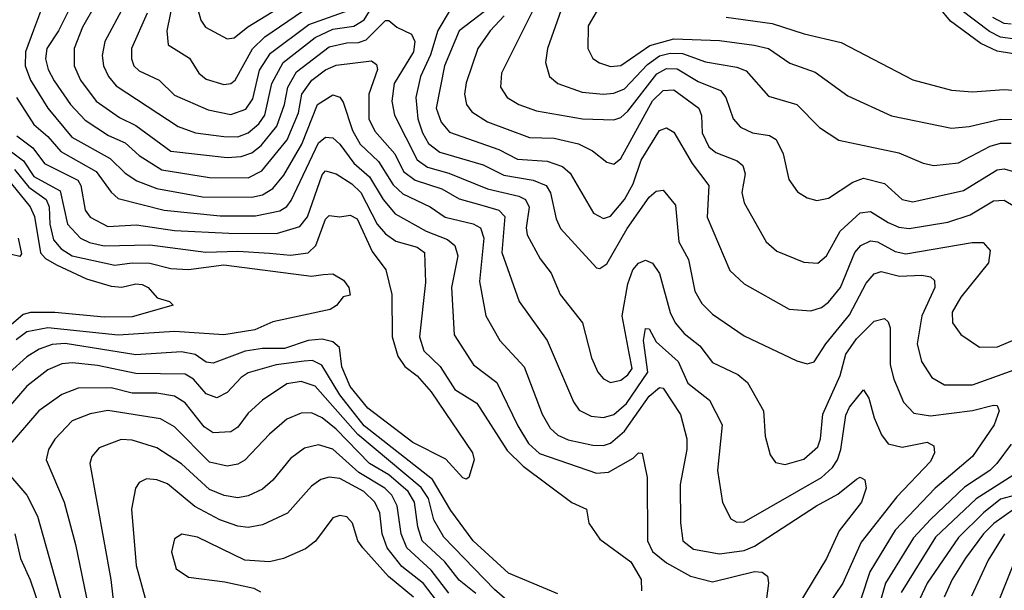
# Model space of a CAD drawing. Extents: x 1308313 to 1441400, y 959662 to 1036319.
# Tile 403 of 656: x 1358265 to 1361065, y 1022304 to 1023927. Entities that reach past the tile are written whole.
import ezdxf

# ---------------------------------------------------------------- set-up
doc = ezdxf.new("R2010")
doc.units = 0

msp = doc.modelspace()

# ---------------------------------------------------------------- linework, layer by layer
at = {"layer": '0CON10XD'}
for points in [[(1358249.4, 1024119.4), (1358278.3, 1024098.3), (1358389.9, 1024079.9), (1358424.1, 1024055), (1358425.2, 1024035), (1358409.8, 1023965), (1358375.2, 1023895), (1358341.9, 1023845), (1358338.5, 1023815), (1358345.5, 1023785), (1358362.8, 1023752.8), (1358409.6, 1023685), (1358451.1, 1023641.1)], [(1358200, 1024055), (1358313.2, 1024033.2), (1358330.8, 1024015), (1358329.4, 1023965), (1358303.5, 1023896.5)], [(1358517.3, 1024035), (1358443.8, 1023905), (1358419.8, 1023845), (1358419.4, 1023795), (1358437.2, 1023755), (1358481.9, 1023695), (1358548.2, 1023648.2), (1358595.5, 1023625.5), (1358695, 1023553.2), (1358855, 1023534.6), (1358895, 1023537.2), (1358925, 1023548), (1358951.3, 1023568.7), (1358995.7, 1023624.3), (1359017.9, 1023685), (1359027.3, 1023735), (1359051.6, 1023778.4), (1359145, 1023849.3), (1359195, 1023860.4)], [(1358713.1, 1024045), (1358683.6, 1023895), (1358687.3, 1023855), (1358747.3, 1023817.3), (1358774.1, 1023774.1), (1358795, 1023757.8), (1358845, 1023742.1), (1358865, 1023744.7), (1358877.4, 1023755), (1358926.7, 1023843.3), (1358961.9, 1023878.1), (1359069, 1023951)], [(1358561.3, 1023965), (1358506.4, 1023865), (1358499.6, 1023825), (1358503, 1023795), (1358517, 1023765), (1358539, 1023739), (1358715, 1023623), (1358765.2, 1023605.1), (1358845, 1023594.5), (1358885, 1023593.9), (1358915, 1023605.2), (1358945, 1023630.3), (1358962, 1023655), (1358982.1, 1023745), (1359014.6, 1023805), (1359105, 1023875.9), (1359155, 1023899.8), (1359215, 1023907.8), (1359245, 1023926), (1359295, 1024008.8)], [(1358772.8, 1023952.8), (1358779.7, 1023925), (1358793.1, 1023905), (1358855, 1023872), (1358875, 1023874.7), (1358913.7, 1023906.3), (1359045, 1023987.3)], [(1359745.1, 1023994.9), (1359635.3, 1023775), (1359632.4, 1023735), (1359651.5, 1023705), (1359684.4, 1023685), (1359735, 1023667.4), (1359865.6, 1023644.4), (1359955, 1023641.6), (1359975, 1023648.4), (1359995, 1023666.9), (1360077.3, 1023772.7), (1360105, 1023788.2), (1360135, 1023786.7), (1360195, 1023750.9), (1360257.8, 1023725), (1360273.3, 1023705), (1360294.4, 1023644.4), (1360315, 1023620.7), (1360349.2, 1023605), (1360397.7, 1023597.7), (1360416.4, 1023586.4), (1360436.7, 1023545), (1360452.4, 1023472.4), (1360477.1, 1023437.1), (1360505, 1023420), (1360532.2, 1023412.2), (1360565, 1023418.9), (1360635, 1023464.3), (1360665, 1023475.7), (1360725, 1023461.2), (1360775, 1023415.3), (1360805, 1023409.1), (1360948.9, 1023441.1), (1361045, 1023500.2), (1361065, 1023502.8), (1361094.2, 1023494.2)], [(1359920.9, 1023975), (1359881.3, 1023908.7), (1359880.3, 1023845), (1359895, 1023816.7), (1359913.5, 1023803.5), (1359945, 1023793.3), (1359975, 1023796), (1360057, 1023853), (1360125, 1023872.6), (1360255, 1023867.7), (1360353.7, 1023853.7), (1360394.2, 1023844.2), (1360455, 1023803.1), (1360527.5, 1023777.5), (1360620.5, 1023710.5), (1360745, 1023653.5), (1360915, 1023618.6), (1360965, 1023623), (1361055, 1023644.1), (1361102.5, 1023642.5)], [(1358627.7, 1023945), (1358582.6, 1023845), (1358582.5, 1023815), (1358589.8, 1023795), (1358605, 1023780.7), (1358661.2, 1023755), (1358705, 1023712.4), (1358800.6, 1023670.6), (1358865, 1023656.6), (1358907.6, 1023672.4), (1358928, 1023702), (1358946.9, 1023783.1), (1358978.2, 1023831.8), (1359087.3, 1023912.7), (1359215, 1023958.4)], [(1359489.1, 1023955), (1359454.3, 1023895.7), (1359433.2, 1023826.8), (1359404.8, 1023765), (1359391.4, 1023705), (1359397.1, 1023645), (1359410.3, 1023605), (1359427.9, 1023575), (1359459.6, 1023549.6), (1359583.5, 1023513.5), (1359641.8, 1023485), (1359725, 1023470.1), (1359761.8, 1023455), (1359774.6, 1023434.6), (1359790.7, 1023360.7), (1359802.7, 1023332.7), (1359905, 1023220.9), (1359915, 1023219.1), (1359935, 1023232.5), (1359993, 1023333), (1360055, 1023422), (1360075, 1023439.1), (1360095, 1023441.9), (1360129.7, 1023399.7), (1360139.8, 1023295), (1360167.1, 1023245), (1360184.8, 1023155), (1360205, 1023120), (1360235, 1023089.3), (1360325, 1023027.5), (1360475, 1022956.4), (1360505, 1022948.1), (1360525, 1022954.3), (1360557.9, 1023005), (1360625, 1023087.2), (1360672.8, 1023177.2), (1360695, 1023204.1), (1360715, 1023210.7), (1360767.5, 1023197.5), (1360830.4, 1023200.4), (1360855.8, 1023195.8), (1360866.4, 1023185), (1360867.8, 1023165), (1360831.1, 1023085), (1360817.4, 1023005), (1360829.7, 1022955), (1360859.3, 1022909.3), (1360895, 1022888.6), (1360975, 1022888.1), (1361165, 1022957.2)], [(1359607.2, 1023965), (1359514.8, 1023895), (1359473, 1023795), (1359449.7, 1023675), (1359463.6, 1023635), (1359486.8, 1023606.8), (1359627.4, 1023557.4), (1359680.3, 1023530.3), (1359765, 1023524.2), (1359809.1, 1023509.1), (1359830.2, 1023490.2), (1359896.9, 1023376.9), (1359925, 1023361.3), (1359945, 1023367.8), (1359985, 1023415.3), (1360010.1, 1023459.9), (1360032.9, 1023527.1), (1360085, 1023611.1), (1360105, 1023619.1), (1360125, 1023606.4), (1360177.9, 1023517.9), (1360225.2, 1023455.2), (1360219.8, 1023365), (1360285, 1023213.5), (1360325.7, 1023175.7), (1360453.6, 1023103.6), (1360515, 1023099.3), (1360545, 1023108.8), (1360565, 1023123.1), (1360599.5, 1023165), (1360640.4, 1023265), (1360657.3, 1023285), (1360685, 1023297.7), (1360705, 1023294.8), (1360755, 1023267.1), (1360785, 1023261), (1360973.6, 1023293.6), (1361005, 1023293.6), (1361025, 1023270), (1361020.2, 1023235), (1360941.9, 1023138.1), (1360917.1, 1023095), (1360918.5, 1023065), (1360942, 1023032), (1360995, 1022995.4), (1361046.1, 1022996.1), (1361145, 1023038.1)], [(1359805.1, 1023954.9), (1359765.8, 1023845), (1359760.7, 1023805), (1359772.1, 1023765), (1359795.6, 1023745), (1359865, 1023720.2), (1359925, 1023714.8), (1359955, 1023718), (1359985, 1023729.7), (1360050.6, 1023799.4), (1360085, 1023824), (1360115, 1023831.6), (1360150, 1023830), (1360215, 1023806.5), (1360305, 1023791.5), (1360330.8, 1023780.8), (1360395, 1023708.9), (1360475, 1023685.3), (1360540.1, 1023620.1), (1360595, 1023583.6), (1360765, 1023548.2), (1360835, 1023518.4), (1360865, 1023511.9), (1360935, 1023520), (1361025, 1023566.6), (1361055, 1023575.2), (1361085.1, 1023575.1)], [(1361126.6, 1023823.4), (1361045, 1023837.4), (1360998.8, 1023858.8), (1360912.3, 1023922.3), (1360880.7, 1023960.7)], [(1361095, 1023871.4), (1361055, 1023877.2), (1361023.2, 1023893.2), (1360941.4, 1023955)], [(1359195, 1023860.4), (1359228.4, 1023861.6), (1359250.5, 1023869.5), (1359305, 1023924), (1359315, 1023924.6), (1359337.8, 1023905), (1359379.1, 1023885), (1359388.9, 1023865), (1359385.2, 1023835.2), (1359329.7, 1023745), (1359323, 1023695), (1359330.4, 1023655), (1359395, 1023528.4), (1359425, 1023506.9), (1359485, 1023490.4), (1359595, 1023445.9), (1359684.9, 1023424.9), (1359703.3, 1023415), (1359713.9, 1023393.9), (1359705.2, 1023335), (1359708.3, 1023315), (1359745, 1023246.5), (1359776, 1023206), (1359801.8, 1023145), (1359865.9, 1023065), (1359891.1, 1022965), (1359909.3, 1022925), (1359925.7, 1022905.7), (1359945, 1022895.4), (1359975, 1022901.7), (1359995, 1022916.8), (1360006.4, 1022935), (1359998.6, 1022978.6), (1359978.6, 1023085), (1359995, 1023175.8), (1360009.1, 1023215), (1360025, 1023234.5), (1360045, 1023243.3), (1360065, 1023234.4), (1360084.6, 1023205), (1360115, 1023094.4), (1360129.2, 1023065), (1360155, 1023034.2), (1360199.3, 1022999.3), (1360235, 1022951.8), (1360307.5, 1022917.5), (1360334.6, 1022895), (1360380.4, 1022815), (1360385, 1022742.5), (1360399.1, 1022689.1), (1360415, 1022668.1), (1360442.2, 1022662.2), (1360495, 1022677.1), (1360535, 1022712.3), (1360542.6, 1022735), (1360549.4, 1022805), (1360598.3, 1022915), (1360614.5, 1022975.5), (1360645, 1023019.5), (1360695, 1023069.6), (1360725, 1023076.9), (1360735, 1023068), (1360740.6, 1023050.6), (1360741, 1022991), (1360740.7, 1022945), (1360751.5, 1022905), (1360779.1, 1022839.1), (1360808.2, 1022808.2), (1360855, 1022800.8), (1360975, 1022815.9), (1361035, 1022830.8), (1361045, 1022830), (1361050.4, 1022815), (1361036.6, 1022775), (1360974.7, 1022685), (1360868.5, 1022595), (1360754.7, 1022475.3), (1360683, 1022357), (1360658.3, 1022281.7)], [(1359642.7, 1023937.3), (1359603.3, 1023895), (1359568.1, 1023845), (1359535, 1023747.1), (1359529.8, 1023715), (1359535.8, 1023685), (1359550.4, 1023665), (1359595, 1023636), (1359715, 1023591.9), (1359785, 1023589.7), (1359853.8, 1023573.8), (1359893.8, 1023553.8), (1359935, 1023521.2), (1359955, 1023515.4), (1359975, 1023531.8), (1360065, 1023695.9), (1360095, 1023724.8), (1360125, 1023726.7), (1360196.2, 1023675), (1360203.8, 1023653.8), (1360206, 1023605), (1360225.3, 1023565), (1360245, 1023548.6), (1360305.6, 1023525), (1360322, 1023512), (1360328.5, 1023488.5), (1360319.1, 1023435), (1360325, 1023405.8), (1360388.2, 1023295), (1360418.8, 1023268.8), (1360495, 1023236.8), (1360535, 1023234.6), (1360559.4, 1023255), (1360598.1, 1023325), (1360655, 1023377.1), (1360685, 1023381.7), (1360735, 1023350.4), (1360765, 1023337), (1360795, 1023332.9), (1360905, 1023351.1), (1360968.6, 1023371.4), (1361035, 1023411.6), (1361065, 1023413.2), (1361095, 1023395.3)], [(1360273.9, 1023933.9), (1360405, 1023915.5), (1360496.2, 1023886.2), (1360601.8, 1023861.8), (1360805, 1023755.3), (1360915, 1023725.8), (1360975, 1023721.1), (1361065, 1023727.8), (1361175, 1023720)], [(1361085, 1023913.8), (1361065, 1023915.5), (1361033.1, 1023933.1)], [(1358303.5, 1023896.5), (1358280.9, 1023835), (1358279.9, 1023795), (1358295.5, 1023755), (1358345.1, 1023675.1), (1358412.9, 1023592.9), (1358522.2, 1023532.2), (1358565, 1023489.8), (1358598.3, 1023468.3), (1358655, 1023446.8), (1358785, 1023423.3), (1358925, 1023421.8), (1358955, 1023428.8), (1358985, 1023446.4), (1359015.9, 1023485), (1359067.7, 1023572.3), (1359111.7, 1023685), (1359155, 1023713.1), (1359175, 1023706.4), (1359185, 1023692.5), (1359211.1, 1023611.1), (1359232.7, 1023572.7), (1359285, 1023523.3), (1359327.2, 1023457.2), (1359355, 1023431.1), (1359432.7, 1023395), (1359475, 1023364.8), (1359555, 1023346.5), (1359575.7, 1023335), (1359584.8, 1023305), (1359572.2, 1023182.2), (1359590.5, 1023085), (1359630.7, 1023015), (1359699.3, 1022939.3), (1359750.8, 1022805), (1359773.7, 1022765), (1359795, 1022745.3), (1359825, 1022732), (1359895, 1022716.8), (1359925, 1022716.3), (1359945, 1022722.9), (1359985, 1022756.7), (1360055, 1022856.3), (1360085, 1022881.3), (1360095, 1022878.8), (1360143.9, 1022803.9), (1360162.1, 1022735), (1360161.9, 1022705), (1360143.4, 1022605), (1360144.2, 1022495.8), (1360151.3, 1022445), (1360181.2, 1022421.2), (1360255, 1022407.7), (1360325, 1022417.5), (1360355, 1022430.2), (1360531.6, 1022545), (1360592.1, 1022577.9), (1360645, 1022620), (1360655.6, 1022625.6), (1360668.3, 1022618.3), (1360672.1, 1022595), (1360659, 1022555), (1360596.1, 1022473.9), (1360560, 1022395), (1360480.8, 1022265)], [(1358451.1, 1023641.1), (1358517.4, 1023597.4), (1358565, 1023576.2), (1358605, 1023540.7), (1358669.3, 1023499.3), (1358805, 1023477.6), (1358915, 1023476.9), (1358953.5, 1023496.5), (1359025.7, 1023585), (1359057.9, 1023662.1), (1359067.5, 1023715), (1359095.7, 1023754.3), (1359135, 1023783.8), (1359165, 1023797.3), (1359265, 1023809.7), (1359279.5, 1023799.5), (1359282.9, 1023785), (1359257.5, 1023715), (1359257.8, 1023645), (1359275, 1023609.5), (1359331.6, 1023545), (1359356.6, 1023495), (1359390, 1023470), (1359465, 1023445.7), (1359515, 1023417.3), (1359579.6, 1023399.6), (1359627.5, 1023385), (1359645, 1023367.3), (1359636, 1023265), (1359685.9, 1023125), (1359764.8, 1023014.8), (1359840.1, 1022840.1), (1359856.4, 1022816.4), (1359889.8, 1022799.8), (1359925, 1022796), (1359955, 1022804.4), (1359991, 1022835), (1360051.7, 1022925), (1360038.8, 1023015), (1360045, 1023048.8), (1360055, 1023047.5), (1360075, 1023011.2), (1360138, 1022955), (1360165, 1022893.3), (1360226.6, 1022845), (1360262.8, 1022775), (1360249.4, 1022645), (1360264, 1022554), (1360287.3, 1022507.3), (1360305, 1022497.7), (1360325, 1022499.1), (1360545, 1022624.8), (1360576.8, 1022653.2), (1360590.7, 1022675), (1360600.8, 1022705), (1360615, 1022802.2), (1360625.3, 1022825), (1360665, 1022874.2), (1360680.5, 1022850.5), (1360694.8, 1022795), (1360716.3, 1022746.3), (1360735, 1022720.4), (1360775, 1022711.6), (1360845.8, 1022725.7), (1360865.3, 1022715.3), (1360867.1, 1022695), (1360855, 1022670.3), (1360759.5, 1022570.5), (1360658.7, 1022441.3), (1360606.5, 1022325), (1360538.4, 1022225)], [(1358255.6, 1023705.5), (1358305, 1023628.3), (1358344.5, 1023594.5), (1358381.5, 1023551.5), (1358482.4, 1023495), (1358525, 1023435.9), (1358545, 1023418.3), (1358675.4, 1023385.4), (1358835, 1023369), (1358935, 1023368.9), (1359005, 1023382.7), (1359024.6, 1023395.4), (1359037.3, 1023412.7), (1359115, 1023576.1), (1359135, 1023592.4), (1359155, 1023590.5), (1359175, 1023573.1), (1359215, 1023519.1), (1359259.9, 1023479.9), (1359298.2, 1023415), (1359333, 1023375), (1359420.9, 1023325), (1359481.7, 1023301.7), (1359502.6, 1023285), (1359510.8, 1023255), (1359492.9, 1023165), (1359500.9, 1023030.9), (1359555.3, 1022945), (1359621.9, 1022895), (1359681.5, 1022771.5)], [(1358256.5, 1023596.5), (1358301.8, 1023561.8), (1358335, 1023517.9), (1358430, 1023470), (1358438.6, 1023455), (1358451, 1023385), (1358465, 1023365.3), (1358515, 1023338.9), (1358596.5, 1023343.5), (1358705, 1023326.9), (1358859.9, 1023319.9), (1358995, 1023318.9), (1359061.6, 1023338.4), (1359083.5, 1023366.5), (1359124.7, 1023485.3), (1359135, 1023496.8), (1359165, 1023487.9), (1359209.7, 1023459.7), (1359235.2, 1023435.2), (1359281.2, 1023345), (1359305, 1023317.4), (1359335, 1023297.1), (1359395, 1023279.8), (1359415.8, 1023265), (1359419, 1023179), (1359402, 1023025), (1359413.8, 1022985), (1359460.3, 1022940.3), (1359502.5, 1022875), (1359565, 1022836.4), (1359651.4, 1022701.4), (1359697, 1022657), (1359835, 1022553.8), (1359876.9, 1022535), (1359883.5, 1022495), (1359915, 1022450), (1360003.1, 1022385), (1360032.9, 1022335), (1360033, 1022303)], [(1358215, 1023571), (1358275.4, 1023525.5), (1358305, 1023480.7), (1358380.1, 1023440.1), (1358401, 1023345), (1358437.4, 1023305), (1358462.8, 1023292.8), (1358505, 1023283.8), (1358635, 1023286.2), (1358794, 1023266), (1358885, 1023268.8), (1358975, 1023263.1), (1359035, 1023256.9), (1359085, 1023263.9), (1359107, 1023285), (1359135, 1023359.2), (1359145, 1023369.6), (1359175, 1023366.2), (1359205, 1023371.3), (1359225, 1023360.7), (1359267.6, 1023267.6), (1359305.9, 1023215), (1359322.9, 1023145), (1359324.5, 1023025), (1359339.9, 1022969.9), (1359360.6, 1022940.6), (1359395, 1022914.3), (1359435, 1022869), (1359552.5, 1022695), (1359557.5, 1022675), (1359542.5, 1022625), (1359535, 1022620), (1359525, 1022624.3), (1359477.2, 1022677.2), (1359383.3, 1022725), (1359255, 1022822.6), (1359205, 1022883.8), (1359180.7, 1022939.3), (1359174.2, 1022995), (1359155, 1023011), (1359125, 1023018.2), (1359085.4, 1023014.6), (1359018.4, 1022991.6), (1358955, 1022991.6), (1358906.2, 1022983.8), (1358815, 1022949.8), (1358795, 1022952.9), (1358763.6, 1022975), (1358725, 1022982.3), (1358595, 1022973.5), (1358394.2, 1023005.8), (1358356.7, 1023003.3), (1358319.7, 1022990.3), (1358285, 1022968.4), (1358235, 1022922.5)], [(1358250.3, 1023500.3), (1358290.5, 1023450.5), (1358339.9, 1023415), (1358348.9, 1023395), (1358350, 1023345), (1358360.6, 1023300.6), (1358382.7, 1023275), (1358414.1, 1023255), (1358535, 1023228.8), (1358585, 1023235.8), (1358634.7, 1023234.7), (1358695, 1023219.3), (1358745, 1023216.7), (1358845, 1023229.3), (1359095, 1023197.8), (1359128, 1023202), (1359155, 1023204.5), (1359185.8, 1023185.8), (1359201.4, 1023165), (1359205, 1023143.3), (1359185, 1023138.8), (1359165.7, 1023114.3), (1359147.6, 1023102.4), (1358985, 1023067.5), (1358933.8, 1023045), (1358845, 1023030.3), (1358705, 1023040.4), (1358545, 1023029.6), (1358345, 1023050.2), (1358285, 1023039.4), (1358255, 1023016.6)], [(1358229, 1023475), (1358294.5, 1023395), (1358307, 1023367), (1358323.6, 1023263.6), (1358337.7, 1023247.8), (1358369.6, 1023229.6), (1358455, 1023189.5), (1358525, 1023168.7), (1358555, 1023166.1), (1358595, 1023175.3), (1358613.4, 1023173.4), (1358630, 1023165), (1358655.6, 1023135.6), (1358691.2, 1023125), (1358700.8, 1023115), (1358585, 1023082), (1358505, 1023080.5), (1358364.3, 1023094.3), (1358295, 1023094), (1358275, 1023088.6), (1358240.5, 1023059.5)], [(1358260.5, 1023305), (1358269.5, 1023260.5), (1358265, 1023253.3), (1358241.2, 1023258.8)], [(1359795.6, 1022294.4), (1359655, 1022352.8), (1359555, 1022445.3), (1359490.8, 1022530.8), (1359439, 1022619), (1359245, 1022771.8), (1359175, 1022859.9), (1359124.1, 1022944.1), (1359097.3, 1022957.3), (1359073.8, 1022956.2), (1358994.4, 1022945), (1358915, 1022922.3), (1358895, 1022909.7), (1358855, 1022866.5), (1358825, 1022851.9), (1358795, 1022862.9), (1358759, 1022905), (1358735, 1022918.8), (1358595, 1022920.3), (1358486.2, 1022943.8), (1358415, 1022951.2), (1358385, 1022948.5), (1358345, 1022931), (1358285, 1022884.3), (1358201.2, 1022788.8)], [(1359665, 1022264), (1359615, 1022307), (1359470.7, 1022455), (1359442.6, 1022505), (1359427.9, 1022565), (1359407.1, 1022597.1), (1359226.9, 1022746.9), (1359105, 1022884.5), (1359065, 1022898.3), (1359025, 1022891.2), (1358955, 1022845.3), (1358915, 1022808.1), (1358885, 1022768.4), (1358865, 1022755.2), (1358815, 1022752.5), (1358789.5, 1022769.5), (1358735, 1022837), (1358705, 1022856.2), (1358655, 1022864.5), (1358585, 1022865.2), (1358525, 1022879.8), (1358431.4, 1022878.6), (1358385, 1022861.1), (1358319.5, 1022815), (1358225, 1022705.4)], [(1359562.6, 1022295), (1359515, 1022333.2), (1359474.2, 1022385), (1359409.8, 1022445), (1359397.2, 1022485), (1359387.7, 1022555), (1359370, 1022585), (1359315, 1022632.2), (1359259.6, 1022665), (1359165, 1022762.7), (1359125, 1022794.5), (1359095, 1022808.7), (1359065, 1022808.1), (1359025, 1022790.5), (1358975, 1022748.7), (1358905, 1022674.7), (1358885, 1022663.2), (1358855, 1022657), (1358805, 1022669), (1358705, 1022769.3), (1358665, 1022792), (1358515, 1022815.2), (1358465, 1022805.9), (1358414.2, 1022785.8), (1358365, 1022734.5), (1358347.1, 1022705), (1358339.7, 1022675), (1358391.6, 1022555), (1358423, 1022435), (1358478, 1022168)], [(1359681.5, 1022771.5), (1359711.7, 1022721.7), (1359743.1, 1022693.1), (1359905, 1022637.6), (1359940, 1022640), (1360009.5, 1022680.5), (1360025, 1022695.6), (1360035, 1022693.8), (1360050, 1022625), (1360050.8, 1022445), (1360064.8, 1022415), (1360105, 1022382.7), (1360172.9, 1022345), (1360235, 1022328.2), (1360355, 1022357.8), (1360376.2, 1022356.2), (1360391.9, 1022345), (1360394.5, 1022325), (1360384.3, 1022245)], [(1359485, 1022296.5), (1359435, 1022361.6), (1359366.2, 1022425), (1359349.5, 1022465), (1359338.8, 1022545), (1359323.5, 1022575), (1359303.7, 1022595), (1359229.6, 1022639.6), (1359155, 1022705.2), (1359115, 1022718), (1359075, 1022708.6), (1359035, 1022678.7), (1358985, 1022617.3), (1358955, 1022591.8), (1358915, 1022572.6), (1358885, 1022567.1), (1358845.9, 1022574.1), (1358805, 1022590.7), (1358725, 1022663.9), (1358655, 1022709.6), (1358585, 1022731.3), (1358553.4, 1022733.4), (1358490.8, 1022709.2), (1358469.6, 1022685), (1358464, 1022665), (1358523.6, 1022335), (1358536.3, 1022226.3)], [(1361085, 1022720), (1361044.4, 1022665), (1361024.2, 1022645), (1360952.6, 1022597.4), (1360855, 1022505.9), (1360806.7, 1022453.3), (1360727.3, 1022325), (1360704.9, 1022245)], [(1358215.4, 1022655), (1358285, 1022574.6), (1358315.2, 1022515.2), (1358421, 1022141)], [(1359496.6, 1022215), (1359413.7, 1022323.7), (1359352.1, 1022372.1), (1359310.3, 1022425), (1359295.4, 1022465), (1359289.4, 1022525), (1359275.2, 1022555), (1359243.2, 1022585), (1359175, 1022622.3), (1359145, 1022625.8), (1359120.9, 1022619.1), (1359095, 1022600), (1359026.1, 1022523.9), (1358955, 1022490.3), (1358915, 1022483.1), (1358885, 1022486.3), (1358834.4, 1022504.4), (1358762.8, 1022542.8), (1358685, 1022606.7), (1358655, 1022618.6), (1358625, 1022621.1), (1358605, 1022611.1), (1358593.8, 1022595), (1358582.7, 1022535), (1358596.1, 1022375), (1358622, 1022282)], [(1361089.7, 1022630.3), (1360985, 1022564.9), (1360869.8, 1022455), (1360772.2, 1022297.8)], [(1361111.7, 1022578.3), (1361055, 1022563.6), (1361006.5, 1022525), (1360935.5, 1022454.5), (1360845.8, 1022325), (1360825, 1022280)], [(1361094.4, 1022535.6), (1361035.8, 1022494.2), (1361005.8, 1022465), (1360955, 1022396.2), (1360916.9, 1022335), (1360894.8, 1022285)], [(1359385.1, 1022285.1), (1359313.6, 1022343.6), (1359240.3, 1022425), (1359226.1, 1022445), (1359211.8, 1022495), (1359195, 1022513.5), (1359175, 1022516.8), (1359155, 1022510), (1359105.9, 1022444.1), (1359078, 1022422), (1359015.3, 1022394.7), (1358975, 1022385.4), (1358905, 1022390), (1358770.6, 1022455)], [(1358250.4, 1022465), (1358266.8, 1022395), (1358294.3, 1022334.3), (1358334.9, 1022214.9)], [(1358770.6, 1022455), (1358726.2, 1022463.8), (1358705, 1022450.8), (1358696.1, 1022413.9), (1358709.6, 1022365), (1358745, 1022341.9), (1358848.4, 1022328.4), (1358930.9, 1022310.9), (1358950, 1022300)], [(1361065.8, 1022465), (1361019.7, 1022390.3), (1360972.1, 1022287.9)], [(1361113, 1022435), (1361025.7, 1022215.7)]]:
    msp.add_lwpolyline(points, dxfattribs=at)

doc.saveas('drawing.dxf')
